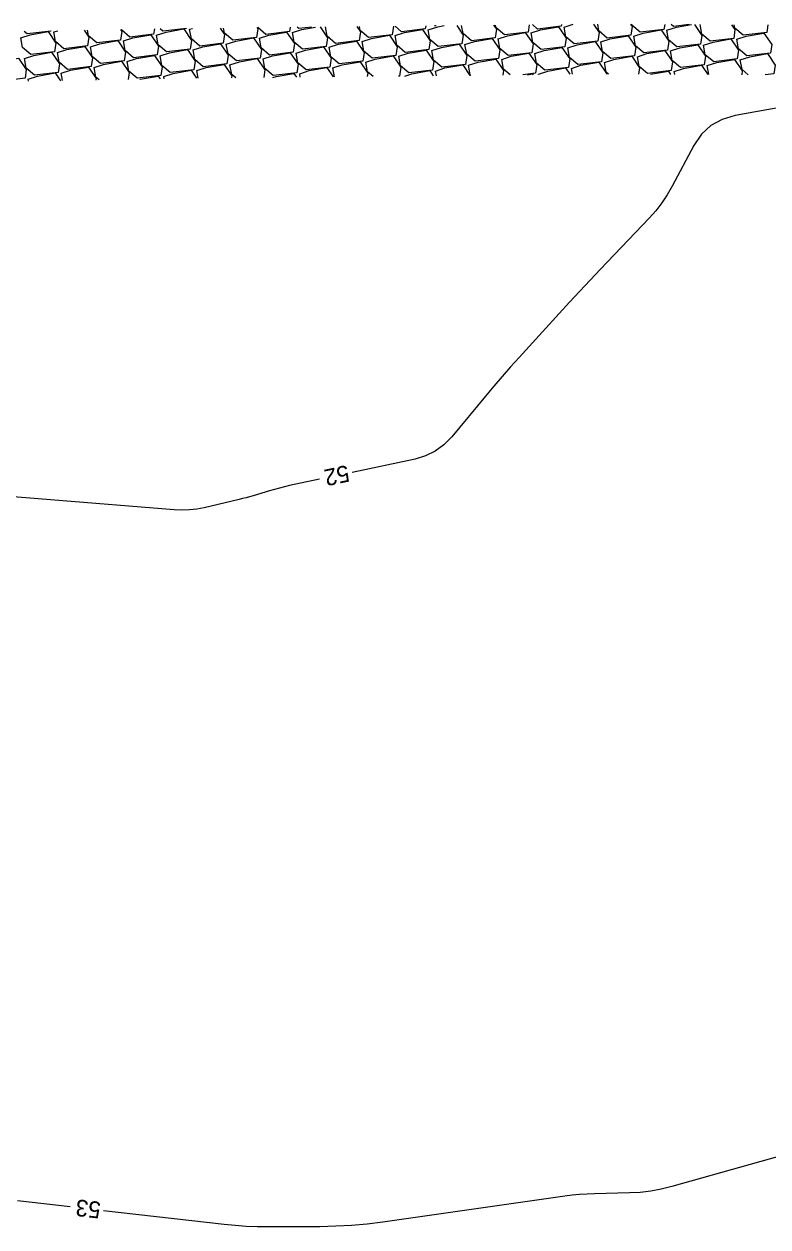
# Model space of a CAD drawing. Extents: x 2384780 to 2405861, y 547869 to 573706.
# Drawn here: x 2393533.4 to 2393622.6, y 553587.3 to 553731.6 of the extents above; entities that cross this region are included whole.
import ezdxf

# ---------------------------------------------------------------- set-up
doc = ezdxf.new("R2010")
doc.units = 0
doc.layers.add('Old_Level_5', color=7, linetype='Continuous')
doc.layers.add('Old_Level_60', color=7, linetype='Continuous')

msp = doc.modelspace()

# ---------------------------------------------------------------- linework, layer by layer
at = {"layer": 'Old_Level_5'}
for points in [[(2393532.9765, 553729.93175), (2393534.1055, 553730.296), (2393536.2475, 553730.6735), (2393537.17475, 553729.30125), (2393537.01625, 553728.258), (2393534.18125, 553727.923), (2393533.1805, 553728.77475), (2393532.9765, 553729.93175)], [(2393536.585, 553730.7665), (2393536.57975, 553730.73225), (2393533.745, 553730.39725), (2393533.37975, 553730.708)], [(2393540.572, 553730.839), (2393541.13875, 553730.00025), (2393540.98, 553728.95675), (2393538.145, 553728.622), (2393537.1445, 553729.47375), (2393536.9405, 553730.63075)], [(2393536.9405, 553730.63075), (2393537.40725, 553730.7815)], [(2393544.95425, 553730.91875), (2393545.1025, 553730.69925), (2393544.94375, 553729.65575), (2393542.109, 553729.321), (2393541.10825, 553730.1725), (2393540.9895, 553730.8465)], [(2393549.00475, 553730.99225), (2393548.90775, 553730.35475), (2393546.07275, 553730.01975), (2393545.07225, 553730.8715), (2393545.0635, 553730.92075)], [(2393545.3045, 553729.55425), (2393546.43325, 553729.9185), (2393548.57525, 553730.296), (2393549.50275, 553728.92375), (2393549.344, 553727.8805), (2393546.509, 553727.5455), (2393545.5085, 553728.39725), (2393545.3045, 553729.55425)], [(2393549.26825, 553730.25325), (2393550.39725, 553730.61725), (2393552.53925, 553730.995), (2393553.4665, 553729.62275), (2393553.30775, 553728.57925), (2393550.473, 553728.2445), (2393549.47225, 553729.09625), (2393549.26825, 553730.25325)], [(2393552.87225, 553731.058), (2393552.8715, 553731.05375), (2393550.0365, 553730.71875), (2393549.70025, 553731.005)], [(2393556.90325, 553731.10175), (2393557.4305, 553730.32175), (2393557.27175, 553729.27825), (2393554.43675, 553728.9435), (2393553.43625, 553729.795), (2393553.23225, 553730.95225)], [(2393553.23225, 553730.95225), (2393553.584, 553731.06575)], [(2393561.307, 553731.14975), (2393561.39425, 553731.0205), (2393561.2355, 553729.97725), (2393558.4005, 553729.64225), (2393557.4, 553730.494), (2393557.292, 553731.106)], [(2393565.278, 553731.193), (2393565.1995, 553730.67625), (2393562.3645, 553730.34125), (2393561.41325, 553731.15075)], [(2393561.596, 553729.87575), (2393562.725, 553730.23975), (2393564.867, 553730.6175), (2393565.7945, 553729.24525), (2393565.63575, 553728.20175), (2393562.80075, 553727.867), (2393561.80025, 553728.71875), (2393561.596, 553729.87575)], [(2393568.88775, 553731.23225), (2393569.75825, 553729.94425), (2393569.5995, 553728.90075), (2393566.7645, 553728.566), (2393565.764, 553729.4175), (2393565.56, 553730.57475)], [(2393565.56, 553730.57475), (2393566.689, 553730.93875), (2393568.31725, 553731.226)], [(2393567.8585, 553731.221), (2393566.32825, 553731.04025), (2393566.138, 553731.20225)], [(2393573.2915, 553731.28), (2393573.722, 553730.643), (2393573.5635, 553729.59975), (2393570.7285, 553729.26475), (2393569.72775, 553730.1165), (2393569.52975, 553731.23925)], [(2393577.68375, 553731.32775), (2393577.52725, 553730.29875), (2393574.69225, 553729.96375), (2393573.69175, 553730.8155), (2393573.60925, 553731.2835)], [(2393573.924, 553729.49825), (2393575.053, 553729.86225), (2393577.19475, 553730.24), (2393578.12225, 553728.86775), (2393577.9635, 553727.82425), (2393575.1285, 553727.4895), (2393574.128, 553728.341), (2393573.924, 553729.49825)], [(2393581.54775, 553731.36975), (2393581.491, 553730.9975), (2393578.65625, 553730.66275), (2393577.8725, 553731.32975)], [(2393577.88775, 553730.19725), (2393579.01675, 553730.56125), (2393581.15875, 553730.939), (2393582.086, 553729.56675), (2393581.92725, 553728.52325), (2393579.0925, 553728.18825), (2393578.09175, 553729.04), (2393577.88775, 553730.19725)], [(2393585.27625, 553731.41025), (2393586.05, 553730.2655), (2393585.89125, 553729.22225), (2393583.05625, 553728.88725), (2393582.05575, 553729.739), (2393581.85175, 553730.89625)], [(2393581.85175, 553730.89625), (2393582.9805, 553731.26025), (2393583.7365, 553731.3935)], [(2393582.804, 553731.3835), (2393582.62, 553731.36175), (2393582.597, 553731.38125)], [(2393589.68, 553731.45825), (2393590.01375, 553730.9645), (2393589.855, 553729.921), (2393587.02025, 553729.58625), (2393586.0195, 553730.438), (2393585.847, 553731.4165)], [(2393593.9535, 553731.50475), (2393593.819, 553730.62), (2393590.984, 553730.28525), (2393589.9835, 553731.13675), (2393589.92625, 553731.461)], [(2393590.21575, 553729.81975), (2393591.3445, 553730.18375), (2393593.4865, 553730.5615), (2393594.414, 553729.18925), (2393594.25525, 553728.14575), (2393591.42025, 553727.81075), (2393590.41975, 553728.6625), (2393590.21575, 553729.81975)], [(2393594.1795, 553730.51875), (2393595.3085, 553730.88275), (2393597.4505, 553731.2605), (2393598.37775, 553729.888), (2393598.219, 553728.84475), (2393595.38425, 553728.50975), (2393594.3835, 553729.3615), (2393594.1795, 553730.51875)], [(2393597.8175, 553731.54675), (2393597.78275, 553731.319), (2393594.94775, 553730.984), (2393594.33125, 553731.50875)], [(2393601.67, 553731.581), (2393602.34175, 553730.587), (2393602.183, 553729.5435), (2393599.348, 553729.20875), (2393598.3475, 553730.0605), (2393598.14325, 553731.2175)], [(2393598.14325, 553731.2175), (2393599.21075, 553731.562)], [(2393606.11975, 553731.561), (2393606.3055, 553731.286), (2393606.14675, 553730.2425), (2393603.31175, 553729.90775), (2393602.31125, 553730.75925), (2393602.16675, 553731.57875)], [(2393610.202, 553731.5425), (2393610.1105, 553730.9415), (2393607.27575, 553730.6065), (2393606.275, 553731.45825), (2393606.257, 553731.56025)], [(2393606.50725, 553730.141), (2393607.63625, 553730.50525), (2393609.77825, 553730.88275), (2393610.70575, 553729.5105), (2393610.547, 553728.46725), (2393607.712, 553728.13225), (2393606.7115, 553728.984), (2393606.50725, 553730.141)], [(2393610.47125, 553730.84), (2393611.60025, 553731.20425), (2393613.437, 553731.528)], [(2393613.77925, 553731.5265), (2393614.6695, 553730.2095), (2393614.51075, 553729.166), (2393611.67575, 553728.83125), (2393610.67525, 553729.683), (2393610.47125, 553730.84)], [(2393613.134, 553731.52925), (2393611.2395, 553731.3055), (2393610.965, 553731.53925)], [(2393618.22925, 553731.5065), (2393618.63325, 553730.9085), (2393618.4745, 553729.865), (2393615.63975, 553729.53025), (2393614.639, 553730.38175), (2393614.43775, 553731.5235)], [(2393622.579, 553731.48675), (2393622.4385, 553730.564), (2393619.6035, 553730.229), (2393618.603, 553731.08075), (2393618.52825, 553731.505)], [(2393618.83525, 553729.7635), (2393619.96425, 553730.12775), (2393622.106, 553730.50525), (2393623.0335, 553729.133), (2393622.87475, 553728.08975), (2393620.03975, 553727.75475), (2393619.03925, 553728.6065), (2393618.83525, 553729.7635)], [(2393537.37675, 553728.1565), (2393538.50575, 553728.5205), (2393540.6475, 553728.89825), (2393541.575, 553727.526), (2393541.41625, 553726.4825), (2393538.58125, 553726.14775), (2393537.58075, 553726.99925), (2393537.37675, 553728.1565)], [(2393541.3405, 553728.8555), (2393542.4695, 553729.2195), (2393544.6115, 553729.59725), (2393545.53875, 553728.22475), (2393545.38025, 553727.1815), (2393542.54525, 553726.8465), (2393541.5445, 553727.69825), (2393541.3405, 553728.8555)], [(2393553.6685, 553728.478), (2393554.79725, 553728.842), (2393556.93925, 553729.21975), (2393557.86675, 553727.84725), (2393557.708, 553726.804), (2393554.873, 553726.469), (2393553.8725, 553727.32075), (2393553.6685, 553728.478)], [(2393557.63225, 553729.17675), (2393558.76125, 553729.541), (2393560.90325, 553729.9185), (2393561.8305, 553728.54625), (2393561.67175, 553727.503), (2393558.837, 553727.168), (2393557.83625, 553728.01975), (2393557.63225, 553729.17675)], [(2393565.99625, 553728.1005), (2393567.12525, 553728.4645), (2393569.26725, 553728.84225), (2393570.1945, 553727.46975), (2393570.03575, 553726.4265), (2393567.201, 553726.0915), (2393566.20025, 553726.94325), (2393565.99625, 553728.1005)], [(2393569.96, 553728.79925), (2393571.089, 553729.1635), (2393573.231, 553729.541), (2393574.1585, 553728.16875), (2393573.99975, 553727.12525), (2393571.16475, 553726.7905), (2393570.16425, 553727.64225), (2393569.96, 553728.79925)], [(2393582.288, 553728.42175), (2393583.417, 553728.786), (2393585.55875, 553729.1635), (2393586.48625, 553727.79125), (2393586.3275, 553726.74775), (2393583.4925, 553726.413), (2393582.492, 553727.26475), (2393582.288, 553728.42175)], [(2393586.25175, 553729.12075), (2393587.38075, 553729.48475), (2393589.52275, 553729.8625), (2393590.45, 553728.49025), (2393590.29125, 553727.44675), (2393587.4565, 553727.112), (2393586.45575, 553727.9635), (2393586.25175, 553729.12075)], [(2393594.61575, 553728.04425), (2393595.74475, 553728.40825), (2393597.88675, 553728.786), (2393598.814, 553727.41375), (2393598.65525, 553726.37025), (2393595.8205, 553726.0355), (2393594.81975, 553726.88725), (2393594.61575, 553728.04425)], [(2393598.57975, 553728.74325), (2393599.7085, 553729.10725), (2393601.8505, 553729.485), (2393602.778, 553728.11275), (2393602.61925, 553727.06925), (2393599.78425, 553726.7345), (2393598.78375, 553727.586), (2393598.57975, 553728.74325)], [(2393602.5435, 553729.44225), (2393603.6725, 553729.80625), (2393605.8145, 553730.184), (2393606.74175, 553728.81175), (2393606.583, 553727.76825), (2393603.74825, 553727.43325), (2393602.7475, 553728.285), (2393602.5435, 553729.44225)], [(2393610.9075, 553728.36575), (2393612.0365, 553728.72975), (2393614.1785, 553729.1075), (2393615.10575, 553727.73525), (2393614.947, 553726.69175), (2393612.11225, 553726.357), (2393611.1115, 553727.2085), (2393610.9075, 553728.36575)], [(2393614.87125, 553729.06475), (2393616.00025, 553729.42875), (2393618.14225, 553729.8065), (2393619.06975, 553728.434), (2393618.911, 553727.39075), (2393616.076, 553727.05575), (2393615.0755, 553727.9075), (2393614.87125, 553729.06475)], [(2393529.449, 553726.7585), (2393530.578, 553727.12275), (2393532.72, 553727.50025), (2393533.64725, 553726.128), (2393533.4885, 553725.08475), (2393530.65375, 553724.74975), (2393529.653, 553725.6015), (2393529.449, 553726.7585)], [(2393533.41275, 553727.4575), (2393534.54175, 553727.8215), (2393536.68375, 553728.19925), (2393537.61125, 553726.827), (2393537.4525, 553725.7835), (2393534.6175, 553725.44875), (2393533.617, 553726.3005), (2393533.41275, 553727.4575)], [(2393545.74075, 553727.08), (2393546.86975, 553727.444), (2393549.0115, 553727.82175), (2393549.939, 553726.4495), (2393549.78025, 553725.406), (2393546.94525, 553725.07125), (2393545.94475, 553725.923), (2393545.74075, 553727.08)], [(2393549.7045, 553727.779), (2393550.8335, 553728.143), (2393552.9755, 553728.52075), (2393553.90275, 553727.1485), (2393553.744, 553726.105), (2393550.90925, 553725.77025), (2393549.9085, 553726.62175), (2393549.7045, 553727.779)], [(2393558.0685, 553726.7025), (2393559.1975, 553727.0665), (2393561.3395, 553727.44425), (2393562.26675, 553726.072), (2393562.12775, 553725.1585)], [(2393562.0325, 553727.4015), (2393563.16125, 553727.7655), (2393565.30325, 553728.14325), (2393566.23075, 553726.771), (2393566.072, 553725.7275), (2393563.237, 553725.3925), (2393562.2365, 553726.24425), (2393562.0325, 553727.4015)], [(2393574.36025, 553727.024), (2393575.48925, 553727.388), (2393577.63125, 553727.76575), (2393578.5585, 553726.3935), (2393578.39975, 553725.35), (2393578.26225, 553725.33375)], [(2393578.324, 553727.723), (2393579.453, 553728.087), (2393581.595, 553728.46475), (2393582.5225, 553727.09225), (2393582.36375, 553726.049), (2393579.52875, 553725.714), (2393578.52825, 553726.56575), (2393578.324, 553727.723)], [(2393586.688, 553726.6465), (2393587.817, 553727.0105), (2393589.959, 553727.38825), (2393590.8865, 553726.01575), (2393590.8035, 553725.47)], [(2393590.652, 553727.34525), (2393591.781, 553727.7095), (2393593.92275, 553728.087), (2393594.85025, 553726.71475), (2393594.6915, 553725.6715), (2393593.208, 553725.49625)], [(2393591.68825, 553725.47975), (2393590.856, 553726.18825), (2393590.652, 553727.34525)], [(2393602.97975, 553726.96775), (2393604.10875, 553727.332), (2393606.25075, 553727.7095), (2393607.178, 553726.33725), (2393607.05925, 553725.5575)], [(2393606.94375, 553727.66675), (2393608.0725, 553728.03075), (2393610.2145, 553728.4085), (2393611.142, 553727.03625), (2393610.98325, 553725.99275), (2393608.14825, 553725.658), (2393607.14775, 553726.50975), (2393606.94375, 553727.66675)], [(2393615.30775, 553726.59025), (2393616.4365, 553726.9545), (2393618.5785, 553727.332), (2393619.506, 553725.95975), (2393619.4365, 553725.502)], [(2393619.2715, 553727.28925), (2393620.4005, 553727.65325), (2393622.5425, 553728.031), (2393623.46975, 553726.65875), (2393623.311, 553725.61525), (2393622.2465, 553725.4895)], [(2393537.813, 553725.68225), (2393538.942, 553726.04625), (2393541.084, 553726.424), (2393542.01125, 553725.0515), (2393541.98275, 553724.864)], [(2393541.77675, 553726.381), (2393542.90575, 553726.74525), (2393545.04775, 553727.12275), (2393545.97525, 553725.7505), (2393545.851, 553724.93425)], [(2393542.395, 553724.8715), (2393541.981, 553725.224), (2393541.77675, 553726.381)], [(2393550.14075, 553725.30475), (2393551.26975, 553725.66875), (2393553.41175, 553726.0465), (2393554.071, 553725.07075)], [(2393554.10475, 553726.0035), (2393555.23375, 553726.36775), (2393557.3755, 553726.74525), (2393558.303, 553725.373), (2393558.264, 553725.1165)], [(2393554.26875, 553725.073), (2393554.10475, 553726.0035)], [(2393558.77, 553725.122), (2393558.2725, 553725.54525), (2393558.0685, 553726.7025)], [(2393566.4325, 553725.626), (2393567.5615, 553725.99025), (2393569.7035, 553726.36775), (2393570.4595, 553725.249)], [(2393570.3965, 553726.325), (2393571.52525, 553726.689), (2393573.66725, 553727.06675), (2393574.59475, 553725.6945), (2393574.53375, 553725.29325)], [(2393570.586, 553725.25025), (2393570.3965, 553726.325)], [(2393575.22925, 553725.30075), (2393574.56425, 553725.86675), (2393574.36025, 553727.024)], [(2393579.0515, 553725.34225), (2393579.88925, 553725.6125), (2393582.03125, 553725.99025), (2393582.44425, 553725.37925)], [(2393582.72425, 553725.9475), (2393583.85325, 553726.3115), (2393585.99525, 553726.68925), (2393586.848, 553725.427)], [(2393582.82375, 553725.38325), (2393582.72425, 553725.9475)], [(2393586.96375, 553725.42825), (2393586.89225, 553725.48925), (2393586.688, 553726.6465)], [(2393595.052, 553725.57), (2393596.181, 553725.934), (2393598.323, 553726.31175), (2393598.833, 553725.55725)], [(2393599.016, 553726.269), (2393600.145, 553726.633), (2393602.28675, 553727.01075), (2393603.21425, 553725.63825), (2393603.2045, 553725.57475)], [(2393599.14075, 553725.56075), (2393599.016, 553726.269)], [(2393603.4625, 553725.5735), (2393603.18375, 553725.81075), (2393602.97975, 553726.96775)], [(2393608.492, 553725.551), (2393608.509, 553725.5565), (2393610.65075, 553725.93425), (2393610.917, 553725.54025)], [(2393611.34375, 553725.8915), (2393612.47275, 553726.2555), (2393614.61475, 553726.63325), (2393615.36675, 553725.52025)], [(2393611.406, 553725.538), (2393611.34375, 553725.8915)], [(2393615.4965, 553725.51975), (2393615.30775, 553726.59025)], [(2393620.22, 553725.4985), (2393619.4755, 553726.13225), (2393619.2715, 553727.28925)], [(2393533.84925, 553724.98325), (2393534.978, 553725.34725), (2393537.12, 553725.725), (2393537.75375, 553724.78725)], [(2393533.896, 553724.71725), (2393533.84925, 553724.98325)], [(2393537.97, 553724.79125), (2393537.813, 553725.68225)], [(2393547.276, 553724.96), (2393547.306, 553724.96975), (2393549.448, 553725.3475), (2393549.68025, 553725.00375)], [(2393550.19225, 553725.013), (2393550.14075, 553725.30475)], [(2393563.22275, 553725.17025), (2393563.59775, 553725.29125), (2393565.7395, 553725.669), (2393566.05575, 553725.201)], [(2393566.5065, 553725.206), (2393566.4325, 553725.626)], [(2393593.7305, 553725.502), (2393594.35925, 553725.61275), (2393594.429, 553725.5095)], [(2393595.0615, 553725.51625), (2393595.052, 553725.57)]]:
    msp.add_lwpolyline(points, dxfattribs=at)
at = {"layer": 'Old_Level_60'}
for points in [[(2393635.398, 553723.62575), (2393618.65725, 553720.603), (2393617.0955, 553720.15225), (2393615.751, 553719.40275), (2393614.62375, 553718.35475), (2393613.71375, 553717.008), (2393611.09525, 553712.12125), (2393610.502, 553711.0975), (2393609.844, 553710.1205), (2393609.12125, 553709.19025), (2393608.33425, 553708.3065), (2393602.50025, 553702.18325), (2393601.25375, 553700.8675), (2393600.01475, 553699.545), (2393598.783, 553698.21575), (2393597.55875, 553696.8795), (2393592.74, 553691.5915), (2393591.71425, 553690.4525), (2393590.702, 553689.3015), (2393589.70325, 553688.139), (2393588.71825, 553686.9645), (2393584.662, 553682.07), (2393583.73475, 553681.117), (2393582.69175, 553680.35525), (2393581.533, 553679.785), (2393580.2585, 553679.40625), (2393572.7095, 553677.80275)], [(2393568.79675, 553676.97175), (2393565.2175, 553676.2115), (2393564.6075, 553676.07525), (2393564.001, 553675.9265), (2393563.3975, 553675.765), (2393562.7975, 553675.591), (2393560.84225, 553675.0015), (2393560.4225, 553674.8785), (2393560.00075, 553674.762), (2393559.5775, 553674.652), (2393559.1525, 553674.5485), (2393554.991, 553673.56925), (2393554.0965, 553673.395), (2393553.19675, 553673.29175), (2393552.29175, 553673.25975), (2393551.38125, 553673.299), (2393521.694, 553675.72775)], [(2393629.86025, 553597.43), (2393611.0415, 553592.13), (2393609.79825, 553591.82125), (2393608.543, 553591.592), (2393607.276, 553591.44225), (2393605.997, 553591.372), (2393601.799, 553591.2725), (2393600.9005, 553591.238), (2393600.00425, 553591.177), (2393599.11025, 553591.09), (2393598.21825, 553590.9765), (2393576.416, 553587.8775), (2393574.534, 553587.6425), (2393572.6475, 553587.47175), (2393570.756, 553587.3655), (2393568.85975, 553587.32325), (2393562.658, 553587.291), (2393561.33, 553587.30375), (2393560.00425, 553587.35625), (2393558.68075, 553587.44825), (2393557.35925, 553587.58), (2393542.89825, 553589.238)], [(2393538.92425, 553589.69375), (2393532.59, 553590.42)]]:
    msp.add_lwpolyline(points, dxfattribs=at)

# ---------------------------------------------------------------- texts
for s, rotation, p in [('52', 191.9915861, (2393572.1395, 553678.704)), ('53', 173.4591083, (2393542.66, 553590.27175))]:
    msp.add_text(s, height=2, rotation=rotation, dxfattribs=at).set_placement(p)

doc.saveas('drawing.dxf')
